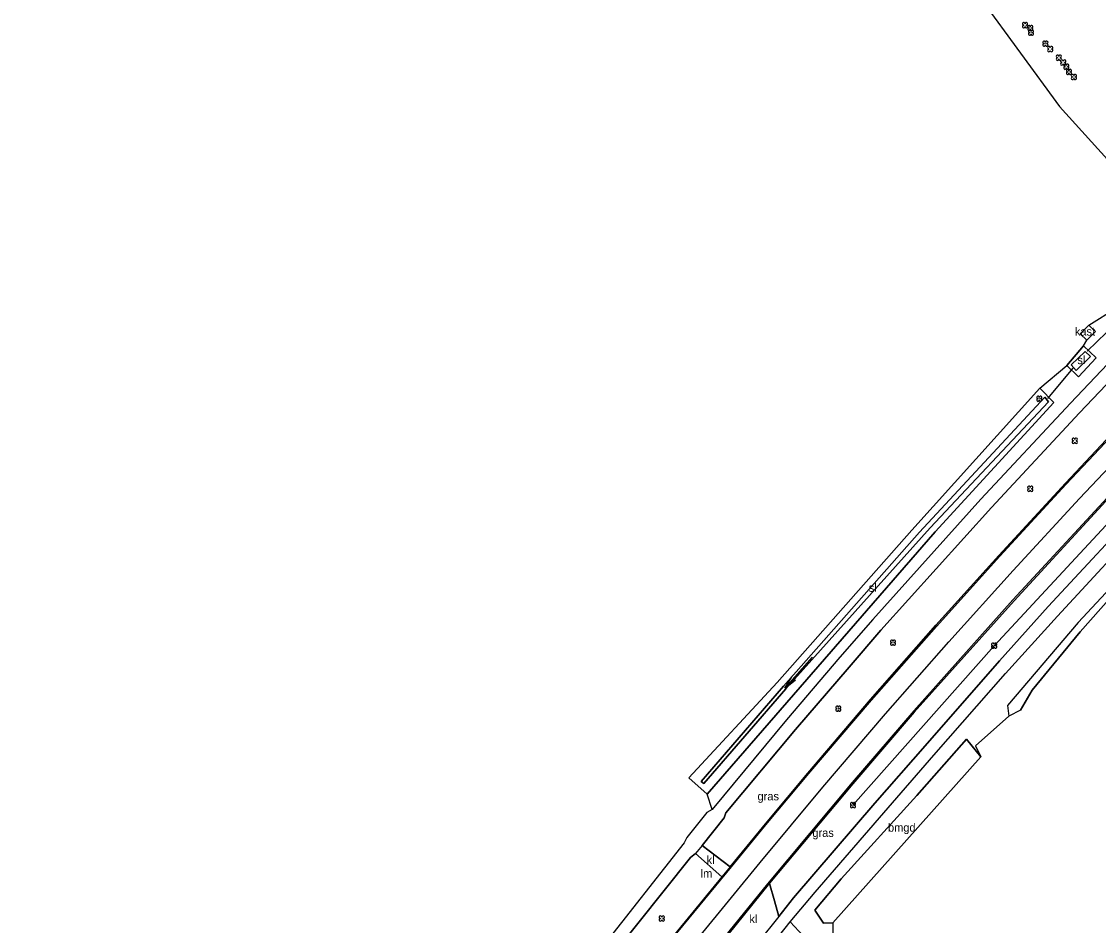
# Model space of a CAD drawing. Extents: x 154825 to 158680, y 370717 to 378075.
# Drawn here: x 157684.4 to 157815, y 372260.7 to 372370.3 of the extents above; entities that cross this region are included whole.
import ezdxf

# ---------------------------------------------------------------- set-up
doc = ezdxf.new("R2010")
doc.units = 0
for name, color, linetype in [('boom', 7, 'Continuous'), ('boomgaard(vs)', 7, 'Continuous'), ('bos(vs)', 7, 'Continuous'), ('breuklijn', 7, 'Continuous'), ('brug', 7, 'Continuous'), ('deelstreep(3-9)', 7, 'Continuous'), ('duiker lijn', 7, 'Continuous'), ('grazige vegetatie(vs)', 7, 'Continuous'), ('insteek sloot', 7, 'Continuous'), ('kantstreep', 7, 'Continuous'), ('kast_huis punt', 7, 'Continuous'), ('klinkerverharding(vs)', 7, 'Continuous'), ('maaiveldlijn algemeen - gesloten verharding', 7, 'Continuous'), ('maaiveldlijn algemeen - open verharding', 7, 'Continuous'), ('Sloot bodem', 7, 'Continuous'), ('sloot(vs)', 7, 'Continuous'), ('stroomrichting  watergangen', 7, 'Continuous'), ('verlichtingsobject', 7, 'Continuous'), ('vlak_Boomgaard', 7, 'Continuous'), ('vlak_Grazige_vegetatie', 7, 'Continuous')]:
    doc.layers.add(name, color=color, linetype=linetype)

msp = doc.modelspace()

# ---------------------------------------------------------------- linework, layer by layer
at = {"layer": 'boom'}
msp.add_lwpolyline([(157785.23, 372275.25), (157802.36, 372294.58), (157815.89, 372309.16), (157834.47, 372328.75)], dxfattribs=at)
for centre in [(157806.11, 372369.83), (157806.74, 372369.49), (157806.84, 372368.92), (157808.58, 372367.59), (157809.16, 372366.93), (157810.21, 372365.87), (157810.74, 372365.3), (157811.13, 372364.79), (157811.44, 372364.16), (157812.03, 372363.55), (157807.84, 372324.53), (157812.14, 372319.43), (157806.74, 372313.61), (157790.09, 372294.96), (157802.36, 372294.58), (157783.46, 372286.95), (157785.23, 372275.25), (157762.03, 372261.51)]:
    msp.add_circle(centre, 0.006, dxfattribs=at)
for centre, start, end in [((157805.95, 372369.99), 357.075, 272.925), ((157805.95, 372369.67), 87.075, 2.925), ((157806.27, 372369.99), 267.075, 182.925), ((157806.27, 372369.67), 177.075, 92.925), ((157806.59, 372369.64), 357.075, 272.925), ((157806.59, 372369.33), 87.075, 2.925), ((157806.9, 372369.64), 267.075, 182.925), ((157806.9, 372369.33), 177.075, 92.925), ((157806.68, 372369.08), 357.075, 272.925), ((157806.68, 372368.76), 87.075, 2.925), ((157806.99, 372369.08), 267.075, 182.925), ((157806.99, 372368.76), 177.075, 92.925), ((157808.42, 372367.75), 357.075, 272.925), ((157808.42, 372367.43), 87.075, 2.925), ((157808.74, 372367.75), 267.075, 182.925), ((157808.74, 372367.43), 177.075, 92.925), ((157809, 372367.09), 357.075, 272.925), ((157809, 372366.77), 87.075, 2.925), ((157809.32, 372367.09), 267.075, 182.925), ((157809.32, 372366.77), 177.075, 92.925), ((157810.05, 372366.03), 357.075, 272.925), ((157810.05, 372365.72), 87.075, 2.925), ((157810.36, 372366.03), 267.075, 182.925), ((157810.36, 372365.72), 177.075, 92.925), ((157810.58, 372365.46), 357.075, 272.925), ((157810.9, 372365.46), 267.075, 182.925), ((157810.58, 372365.15), 87.075, 2.925), ((157810.9, 372365.15), 177.075, 92.925), ((157810.97, 372364.94), 357.075, 272.925), ((157810.97, 372364.63), 87.075, 2.925), ((157811.28, 372364.32), 357.075, 272.925), ((157811.28, 372364.94), 267.075, 182.925), ((157811.28, 372364.63), 177.075, 92.925), ((157811.59, 372364.32), 267.075, 182.925), ((157811.28, 372364.01), 87.075, 2.925), ((157811.59, 372364.01), 177.075, 92.925), ((157811.87, 372363.71), 357.075, 272.925), ((157811.87, 372363.39), 87.075, 2.925), ((157812.19, 372363.71), 267.075, 182.925), ((157812.19, 372363.39), 177.075, 92.925), ((157807.68, 372324.68), 357.075, 272.925), ((157807.68, 372324.37), 87.075, 2.925), ((157808, 372324.68), 267.075, 182.925), ((157808, 372324.37), 177.075, 92.925), ((157811.98, 372319.59), 357.075, 272.925), ((157811.98, 372319.27), 87.075, 2.925), ((157812.3, 372319.59), 267.075, 182.925), ((157812.3, 372319.27), 177.075, 92.925), ((157806.58, 372313.77), 357.075, 272.925), ((157806.58, 372313.45), 87.075, 2.925), ((157806.9, 372313.77), 267.075, 182.925), ((157806.9, 372313.45), 177.075, 92.925), ((157789.93, 372295.12), 357.075, 272.925), ((157790.24, 372295.12), 267.075, 182.925), ((157789.93, 372294.81), 87.075, 2.925), ((157790.24, 372294.81), 177.075, 92.925), ((157802.2, 372294.74), 357.075, 272.925), ((157802.2, 372294.43), 87.075, 2.925), ((157802.52, 372294.74), 267.075, 182.925), ((157802.52, 372294.43), 177.075, 92.925), ((157783.31, 372287.11), 357.075, 272.925), ((157783.62, 372287.11), 267.075, 182.925), ((157783.31, 372286.79), 87.075, 2.925), ((157783.62, 372286.79), 177.075, 92.925), ((157785.07, 372275.41), 357.075, 272.925), ((157785.39, 372275.41), 267.075, 182.925), ((157785.07, 372275.09), 87.075, 2.925), ((157785.39, 372275.09), 177.075, 92.925), ((157761.87, 372261.66), 357.075, 272.925), ((157761.87, 372261.35), 87.075, 2.925), ((157762.19, 372261.66), 267.075, 182.925), ((157762.19, 372261.35), 177.075, 92.925)]:
    msp.add_arc(centre, 0.158, start, end, dxfattribs=at)
at = {"layer": 'boomgaard(vs)'}
msp.add_lwpolyline([(157782.78, 372260.99), (157781.66, 372260.96), (157780.59, 372262.52), (157783.78, 372266.31), (157792.97, 372276.44), (157799.02, 372283.25), (157800.76, 372281.1), (157782.78, 372260.99)], dxfattribs=at)
at = {"layer": 'bos(vs)'}
msp.add_lwpolyline([(157805.57, 372286.75), (157806.97, 372289.2), (157812.79, 372296.27), (157823.47, 372308.31)], dxfattribs=at)
at = {"layer": 'breuklijn'}
msp.add_lwpolyline([(157830.48, 372415.99), (157827.22, 372419.1), (157820.12, 372410.9), (157811, 372400.03), (157803.22, 372390.33), (157808.05, 372384.93), (157800.82, 372372.95), (157810.3, 372359.98), (157823.88, 372344.97)], dxfattribs=at)
at = {"layer": 'brug'}
msp.add_lwpolyline([(157823.66, 372309.33), (157812.57, 372297.4), (157803.97, 372287.33), (157804.13, 372286.04), (157800.1, 372282.45)], dxfattribs=at)
at = {"layer": 'deelstreep(3-9)'}
msp.add_lwpolyline([(157689.4, 372161.36), (157702.43, 372177.92), (157710.42, 372188.06), (157722.95, 372204.04), (157737.52, 372222.55), (157750.69, 372239.21), (157759.31, 372250.21), (157766.67, 372259.37), (157773.99, 372268.31), (157781.58, 372277.42), (157789.17, 372286.32), (157796.87, 372295.06), (157804.68, 372303.71), (157812.71, 372312.43), (157820.73, 372320.9), (157828.82, 372329.36), (157837.04, 372337.78), (157845.42, 372346.18), (157853.69, 372354.29), (157870.46, 372370.32), (157887.63, 372386.49), (157889.89, 372388.63), (157900.57, 372398.73)], dxfattribs=at)
at = {"layer": 'duiker lijn'}
for points in [[(157818.32, 372334.83), (157813.65, 372330.32)], [(157811.89, 372328.25), (157808.84, 372324.55)]]:
    msp.add_lwpolyline(points, dxfattribs=at)
at = {"layer": 'insteek sloot'}
for points in [[(157813.2, 372330.95), (157811.16, 372328.58), (157812.58, 372327.2), (157814.73, 372329.5), (157813.2, 372330.95)], [(157809.62, 372324.08), (157807.89, 372325.8), (157792.38, 372308.61), (157776.03, 372290.12), (157765.32, 372278.55), (157767.56, 372276.57), (157795.2, 372308.38), (157809.62, 372324.08)]]:
    msp.add_lwpolyline(points, dxfattribs=at)
at = {"layer": 'kantstreep'}
for points in [[(157688.24, 372163.81), (157696.25, 372173.94), (157708.93, 372190.07), (157721.96, 372206.65), (157736.85, 372225.58), (157749.26, 372241.36), (157757.37, 372251.62), (157764.03, 372259.92), (157770.49, 372267.79), (157774.87, 372273.1), (157779.86, 372279.1), (157787.46, 372287.99), (157795.37, 372296.93), (157803.03, 372305.43), (157811.11, 372314.18), (157819.16, 372322.72)], [(157817.57, 372314.15), (157804.62, 372300.14), (157792.61, 372286.67), (157785.13, 372277.99), (157774.88, 372265.71), (157764.97, 372253.5), (157754.97, 372240.87), (157746.11, 372229.64), (157735.28, 372215.84), (157728.98, 372207.85), (157716.56, 372192.06), (157703.9, 372175.97), (157691.02, 372159.65)]]:
    msp.add_lwpolyline(points, dxfattribs=at)
at = {"layer": 'kast_huis punt'}
msp.add_lwpolyline([(157813.61, 372331.63), (157814.64, 372332.67), (157813.83, 372333.45), (157812.78, 372332.41), (157813.61, 372331.63)], dxfattribs=at)
at = {"layer": 'maaiveldlijn algemeen - gesloten verharding'}
for points in [[(157969.53, 372482.06), (157968.91, 372479.75), (157966.46, 372472.24), (157963.55, 372465), (157959.74, 372457.31), (157955.42, 372450.24), (157950.59, 372443.72), (157945.35, 372437.77), (157939.89, 372432.18), (157935.93, 372428.36), (157919.65, 372413.08), (157902.19, 372396.75), (157893.25, 372388.19), (157875.56, 372371.65), (157863.74, 372360.45), (157853.15, 372350.29), (157843.8, 372340.99), (157832.49, 372329.54), (157817.76, 372314.12), (157804.8, 372300.01), (157792.67, 372286.53), (157785.23, 372277.85), (157775.12, 372265.78), (157770.05, 372259.54)], [(157855.75, 372368.92), (157855.55, 372367.78), (157848.36, 372360.88), (157837.57, 372350.49), (157829.39, 372342.37), (157819.89, 372332.67), (157811.61, 372324), (157800.76, 372312.35), (157787.63, 372297.76), (157783.65, 372293.2), (157777.15, 372285.58), (157768.13, 372274.73), (157767.5, 372274.35), (157765.07, 372271.33), (157764.74, 372270.67), (157754.76, 372257.97), (157739.69, 372238.75), (157727.37, 372223.08), (157713.5, 372205.39), (157698.66, 372186.51), (157697.84, 372185.91), (157695.08, 372182.41), (157694.84, 372181.63), (157684.36, 372168.23)], [(157770.32, 372267.78), (157774.8, 372273.21), (157779.74, 372279.14), (157787.37, 372288.08), (157795.27, 372297.06), (157802.93, 372305.52), (157811.02, 372314.31), (157818.97, 372322.77), (157827.19, 372331.35), (157835.54, 372339.9), (157843.09, 372347.44), (157852.18, 372356.38), (157860.02, 372363.85), (157864.5, 372368.13)], [(157857.54, 372366.76), (157856.74, 372366.61), (157849.43, 372359.68), (157838.66, 372349.29), (157830.47, 372341.21), (157820.85, 372331.35), (157812.71, 372322.84), (157802.05, 372311.36), (157788.63, 372296.48), (157784.75, 372291.99), (157778.24, 372284.44), (157769.81, 372274.33), (157769.59, 372273.71), (157766.95, 372270.36)], [(157776.23, 372261.75), (157778.01, 372264.01), (157787.9, 372275.48), (157793.97, 372282.45), (157803.01, 372292.77), (157808.93, 372299.33), (157821.24, 372312.61)], [(157774.86, 372257.61), (157777.61, 372261.09), (157780.63, 372264.7), (157788.97, 372274.31), (157795.06, 372281.32), (157803.72, 372291.22), (157810.05, 372298.18), (157821.31, 372310.37)], [(157766.95, 372270.36), (157766.14, 372269.38), (157765.51, 372268.92), (157755.94, 372256.91), (157740.75, 372237.52), (157732.25, 372226.68)], [(157770.32, 372267.78), (157769.31, 372266.56), (157763.94, 372260.03), (157757.26, 372251.72), (157749.14, 372241.47), (157737.2, 372226.2), (157735.93, 372224.99)], [(157776.23, 372261.75), (157773.77, 372258.68)]]:
    msp.add_lwpolyline(points, dxfattribs=at)
at = {"layer": 'maaiveldlijn algemeen - open verharding'}
for points in [[(157766.95, 372270.36), (157770.32, 372267.78)], [(157769.31, 372266.56), (157766.14, 372269.38)], [(157775.12, 372265.78), (157775.11, 372265.76), (157775.73, 372263.65), (157776.23, 372261.75)], [(157782.87, 372255.43), (157777.61, 372261.09)]]:
    msp.add_lwpolyline(points, dxfattribs=at)
at = {"layer": 'Sloot bodem'}
for points in [[(157814.06, 372329.67), (157813.4, 372330.25), (157811.71, 372328.64), (157812.29, 372327.97), (157814.06, 372329.67)], [(157767.12, 372277.87), (157766.81, 372278.13), (157776.82, 372289.68), (157793.29, 372308.36), (157808.52, 372324.74), (157808.95, 372324.16), (157794.58, 372308.88), (157777.09, 372289.37), (157767.12, 372277.87), (157777.12, 372289.41)]]:
    msp.add_lwpolyline(points, dxfattribs=at)
at = {"layer": 'stroomrichting  watergangen'}
for p, q in [((157780.28, 372293.2), (157776.98, 372289.45)), ((157776.98, 372289.45), (157777.8, 372290.8)), ((157777, 372289.45), (157778.24, 372290.44))]:
    msp.add_line(p, q, dxfattribs=at)
at = {"layer": 'vlak_Boomgaard'}
msp.add_lwpolyline([(157782.78, 372260.99), (157781.66, 372260.96), (157780.59, 372262.52), (157783.78, 372266.31), (157792.97, 372276.44), (157799.02, 372283.25), (157800.76, 372281.1)], close=True, dxfattribs=at)
at = {"layer": 'vlak_Grazige_vegetatie'}
for points in [[(157819.89, 372332.67), (157811.61, 372324), (157800.76, 372312.35), (157787.63, 372297.76), (157783.65, 372293.2), (157777.15, 372285.58), (157768.13, 372274.73), (157767.56, 372276.57), (157795.2, 372308.38), (157809.62, 372324.08), (157807.89, 372325.8), (157811.16, 372328.58), (157812.58, 372327.2), (157814.73, 372329.5), (157813.2, 372330.95), (157813.61, 372331.63), (157812.78, 372332.41), (157813.83, 372333.45), (157817.19, 372335.55)], [(157818.97, 372322.77), (157811.02, 372314.31), (157802.93, 372305.52), (157795.27, 372297.06), (157787.37, 372288.08), (157779.74, 372279.14), (157774.8, 372273.21), (157770.32, 372267.78), (157766.95, 372270.36), (157769.59, 372273.71), (157769.81, 372274.33), (157778.24, 372284.44), (157784.75, 372291.99), (157788.63, 372296.48), (157802.05, 372311.36), (157812.71, 372322.84), (157820.85, 372331.35)], [(157821.24, 372312.61), (157808.93, 372299.33), (157803.01, 372292.77), (157793.97, 372282.45), (157787.9, 372275.48), (157778.01, 372264.01), (157776.23, 372261.75), (157775.73, 372263.65), (157775.11, 372265.76), (157775.12, 372265.78), (157785.23, 372277.85), (157792.67, 372286.53), (157804.8, 372300.01), (157817.76, 372314.12)], [(157823.47, 372308.31), (157812.79, 372296.27), (157806.97, 372289.2), (157805.57, 372286.75), (157804.13, 372286.04), (157800.1, 372282.45), (157800.76, 372281.1), (157799.02, 372283.25), (157792.97, 372276.44), (157783.78, 372266.31), (157780.59, 372262.52), (157781.66, 372260.96), (157782.78, 372260.99), (157782.87, 372255.43), (157777.61, 372261.09), (157780.63, 372264.7), (157788.97, 372274.31), (157795.06, 372281.32), (157803.72, 372291.22), (157810.05, 372298.18), (157821.31, 372310.37)]]:
    msp.add_lwpolyline(points, dxfattribs=at)
for points in [[(157813.2, 372330.95), (157814.73, 372329.5), (157812.58, 372327.2), (157811.16, 372328.58)], [(157811.71, 372328.64), (157812.29, 372327.97), (157814.06, 372329.67), (157813.4, 372330.25)], [(157807.89, 372325.8), (157809.62, 372324.08), (157795.2, 372308.38), (157767.56, 372276.57), (157765.32, 372278.55), (157776.03, 372290.12), (157792.38, 372308.61)], [(157766.81, 372278.13), (157767.12, 372277.87), (157777.09, 372289.37), (157794.58, 372308.88), (157808.95, 372324.16), (157808.52, 372324.74), (157793.29, 372308.36), (157776.82, 372289.68)], [(157737.2, 372226.2), (157735.93, 372224.99), (157733.88, 372225.32), (157732.25, 372226.68), (157740.75, 372237.52), (157755.94, 372256.91), (157765.51, 372268.92), (157766.14, 372269.38), (157769.31, 372266.56), (157763.94, 372260.03), (157757.26, 372251.72), (157749.14, 372241.47)]]:
    msp.add_lwpolyline(points, close=True, dxfattribs=at)

# ---------------------------------------------------------------- texts
at = {"layer": 'boomgaard(vs)'}
msp.add_text('bmgd', height=1, dxfattribs=at).set_placement((157789.48, 372272.04))
at = {"layer": 'grazige vegetatie(vs)'}
for p in [(157773.65, 372275.83), (157780.31, 372271.4)]:
    msp.add_text('gras', height=1, dxfattribs=at).set_placement(p)
at = {"layer": 'kast_huis punt'}
msp.add_text('kast', height=1, dxfattribs=at).set_placement((157812.15, 372332.19))
at = {"layer": 'klinkerverharding(vs)'}
for p in [(157767.48, 372268.11), (157772.67, 372260.95)]:
    msp.add_text('kl', height=1, dxfattribs=at).set_placement(p)
at = {"layer": 'sloot(vs)'}
for p in [(157812.45, 372328.73), (157787.14, 372301.12)]:
    msp.add_text('sl', height=1, dxfattribs=at).set_placement(p)
at = {"layer": 'verlichtingsobject'}
msp.add_text('lm', height=1, dxfattribs=at).set_placement((157766.75, 372266.47))

doc.saveas('drawing.dxf')
